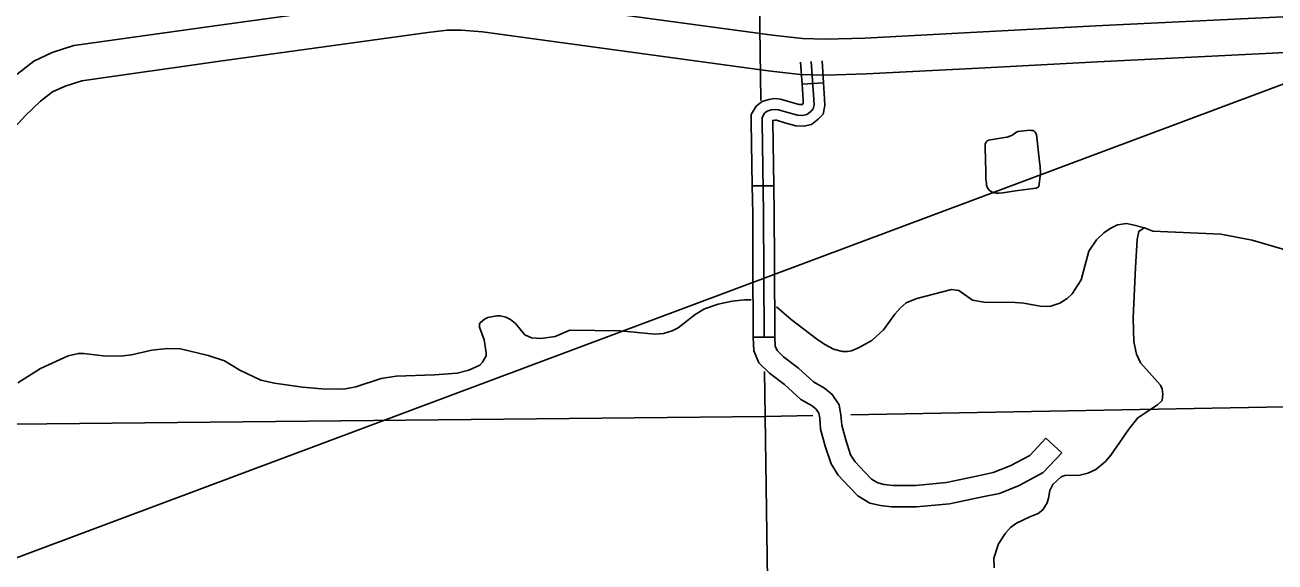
# Model space of a CAD drawing. Extents: x 1373862 to 1376999, y 1168398 to 1170455.
# Drawn here: x 1375039.9 to 1375214.1, y 1168981.2 to 1169056.2 of the extents above; entities that cross this region are included whole.
import ezdxf

# ---------------------------------------------------------------- set-up
doc = ezdxf.new("R2010")
doc.units = 0
for name, color, linetype in [('Level 10', 7, 'Continuous'), ('Level 35', 7, 'Continuous'), ('Level 45', 7, 'Continuous'), ('Level 46', 7, 'Continuous'), ('Level 5', 7, 'Continuous'), ('R_Draft', 7, 'Continuous')]:
    doc.layers.add(name, color=color, linetype=linetype)

msp = doc.modelspace()

# ---------------------------------------------------------------- linework, layer by layer
at = {"layer": 'Level 10'}
for points in [[(1375038.77, 1169049.32), (1375041.11, 1169051.12), (1375043.64, 1169052.3), (1375046.66, 1169053.28), (1375066.35, 1169056.05), (1375095.4, 1169060.09), (1375098.48, 1169060.45), (1375100.91, 1169060.42), (1375104.16, 1169060.16), (1375144.08, 1169054.72), (1375148.27, 1169054.27), (1375151.45, 1169054.18), (1375156.97, 1169054.33), (1375172.57, 1169055.14), (1375189.14, 1169056.04), (1375220.07, 1169057.54)], [(1375220.31, 1169052.55), (1375189.39, 1169051.04), (1375172.83, 1169050.14), (1375157.17, 1169049.33), (1375151.45, 1169049.18), (1375147.93, 1169049.27), (1375143.48, 1169049.75), (1375103.63, 1169055.19), (1375100.67, 1169055.42), (1375098.74, 1169055.45), (1375096.04, 1169055.13), (1375067.04, 1169051.1), (1375047.79, 1169048.39), (1375045.48, 1169047.64), (1375043.72, 1169046.82), (1375042.03, 1169045.52), (1375039.95, 1169043.53), (1375028.78, 1169031.39)]]:
    msp.add_lwpolyline(points, dxfattribs=at)
at = {"layer": 'Level 35'}
for points in [[(1375180.87, 1169040.88), (1375180.72, 1169041.19), (1375180.68, 1169041.25), (1375180.52, 1169041.38), (1375180.38, 1169041.42), (1375180.16, 1169041.46), (1375179.98, 1169041.48), (1375178.28, 1169041.32), (1375178, 1169041.15), (1375177.74, 1169040.95), (1375177.49, 1169040.79), (1375177.17, 1169040.64), (1375176.79, 1169040.52), (1375176.45, 1169040.47), (1375174.22, 1169040.09), (1375174.08, 1169040.02), (1375173.94, 1169039.92), (1375173.82, 1169039.74), (1375173.74, 1169039.56), (1375173.73, 1169039.28), (1375173.73, 1169039.06), (1375173.81, 1169035.65), (1375173.84, 1169034.67), (1375173.87, 1169034.35), (1375173.91, 1169033.99), (1375173.93, 1169033.83), (1375174.02, 1169033.55), (1375174.14, 1169033.29), (1375174.28, 1169033.11), (1375174.6, 1169032.86), (1375174.98, 1169032.74), (1375175.3, 1169032.7), (1375175.66, 1169032.69), (1375176.18, 1169032.72), (1375177.94, 1169033.02), (1375180.85, 1169033.41), (1375181.13, 1169033.52), (1375181.21, 1169033.62), (1375181.43, 1169035.44), (1375181.4, 1169036.43), (1375181.31, 1169037.05), (1375180.87, 1169040.88)], [(1375152.6, 1169010.95), (1375153.84, 1169010.6), (1375154.52, 1169010.61), (1375155.08, 1169010.72), (1375156.06, 1169011.1), (1375157.94, 1169012.15), (1375159.58, 1169013.64), (1375161.14, 1169015.79), (1375161.93, 1169016.68), (1375162.74, 1169017.39), (1375164.21, 1169017.98), (1375169.05, 1169019.25), (1375170.05, 1169019.13), (1375171.97, 1169017.78), (1375173.59, 1169017.48), (1375177.93, 1169017.43), (1375179.11, 1169017.34), (1375181.41, 1169016.94), (1375182.39, 1169016.89), (1375182.87, 1169016.94), (1375184.13, 1169017.34), (1375185.16, 1169017.98), (1375185.85, 1169018.67), (1375187.12, 1169020.59), (1375188.17, 1169024.58), (1375189.25, 1169026.2), (1375190.28, 1169027.14), (1375191.15, 1169027.75), (1375192.18, 1169028.29), (1375193.43, 1169028.45), (1375194.3, 1169028.3), (1375195.96, 1169027.86), (1375197.13, 1169027.38), (1375206.57, 1169026.98), (1375210.96, 1169026.15), (1375216.2, 1169024.61)], [(1375195.9, 1169027.86), (1375195.15, 1169027.37), (1375194.93, 1169026.24), (1375194.67, 1169022.31), (1375194.39, 1169015.29), (1375194.48, 1169011.97), (1375194.83, 1169010.23), (1375195.39, 1169009.03), (1375198.19, 1169005.93), (1375198.42, 1169005.39), (1375198.51, 1169004.67), (1375198.39, 1169003.79), (1375197.78, 1169003.14), (1375195.01, 1169001.35), (1375193.77, 1168999.75), (1375191.27, 1168996.16), (1375190.5, 1168995.25), (1375189.16, 1168994.13), (1375188.07, 1168993.61), (1375186.95, 1168993.35), (1375184.83, 1168993.3), (1375184.34, 1168993.11), (1375183.19, 1168992.07), (1375182.75, 1168991.2), (1375182.58, 1168990.14), (1375182.37, 1168989.47), (1375181.75, 1168988.5), (1375181.1, 1168987.99), (1375179.96, 1168987.55), (1375178.12, 1168986.66), (1375177.25, 1168986.05), (1375176.56, 1168985.28), (1375175.6, 1168983.78), (1375174.93, 1168981.76), (1375174.97, 1168980.42)], [(1375038.87, 1169006.24), (1375042.04, 1169008.25), (1375045.87, 1169010.02), (1375047.3, 1169010.34), (1375048.06, 1169010.33), (1375051.15, 1169009.96), (1375053.54, 1169009.99), (1375054.7, 1169010.13), (1375057.57, 1169010.78), (1375059.73, 1169011.01), (1375061.53, 1169010.96), (1375065.4, 1169010.03), (1375067.67, 1169009.31), (1375069.83, 1169008), (1375072.75, 1169006.6), (1375074.63, 1169006.17), (1375078.56, 1169005.63), (1375081.24, 1169005.39), (1375084.32, 1169005.35), (1375086.01, 1169005.66), (1375089.51, 1169006.85), (1375091.61, 1169007.17), (1375096.98, 1169007.35), (1375100.12, 1169007.56), (1375101.75, 1169007.98), (1375103.28, 1169008.69), (1375103.65, 1169009.1), (1375104.14, 1169010), (1375104.17, 1169010.41), (1375103.86, 1169012.25), (1375103.24, 1169014), (1375103.25, 1169014.48), (1375103.35, 1169014.66), (1375103.94, 1169015.13), (1375104.4, 1169015.34), (1375105.63, 1169015.56), (1375106.11, 1169015.57), (1375106.92, 1169015.38), (1375107.56, 1169015.09), (1375108.23, 1169014.5), (1375109.55, 1169012.95), (1375110.46, 1169012.51), (1375111.78, 1169012.41), (1375113.79, 1169012.7), (1375115.84, 1169013.57), (1375122.86, 1169013.5), (1375127.68, 1169013.01), (1375128.88, 1169013.13), (1375130.09, 1169013.51), (1375130.93, 1169013.92), (1375133.32, 1169015.78), (1375134.6, 1169016.56), (1375136.53, 1169017.23), (1375138.45, 1169017.62), (1375140.2, 1169017.79), (1375141.09, 1169017.79)], [(1375144.65, 1169016.82), (1375146.68, 1169015.06), (1375150.2, 1169012.39), (1375151.37, 1169011.59), (1375152.6, 1169010.95)]]:
    msp.add_lwpolyline(points, dxfattribs=at)
at = {"layer": 'Level 45'}
for p, q in [((1375151.19, 1169048.08), (1375148.2, 1169047.89)), ((1375144.27, 1169033.74), (1375141.27, 1169033.7)), ((1375144.4, 1169012.61), (1375141.4, 1169012.6))]:
    msp.add_line(p, q, dxfattribs=at)
for points in [[(1375142.9, 1169012.6), (1375142.83, 1169029.89), (1375142.63, 1169042.64), (1375142.63, 1169043.27), (1375142.97, 1169043.84), (1375143.33, 1169044.14), (1375143.9, 1169044.31), (1375144.4, 1169044.37), (1375144.91, 1169044.34), (1375146.21, 1169043.94), (1375147.58, 1169043.57), (1375148.32, 1169043.54), (1375148.88, 1169043.67), (1375149.45, 1169044.11), (1375149.75, 1169044.44), (1375149.89, 1169045.04), (1375149.84, 1169045.76), (1375149.49, 1169051.07)], [(1375148.2, 1169047.89), (1375148, 1169050.97)], [(1375151.19, 1169048.08), (1375150.99, 1169051.17)], [(1375142.29, 1169045.22), (1375142.62, 1169045.49), (1375143.59, 1169045.78), (1375144.35, 1169045.88), (1375145.18, 1169045.83), (1375146.62, 1169045.38), (1375147.81, 1169045.06), (1375148.17, 1169045.05), (1375148.23, 1169045.06), (1375148.37, 1169045.17), (1375148.34, 1169045.66), (1375148.2, 1169047.89)], [(1375144.05, 1169042.79), (1375144.22, 1169042.84), (1375144.45, 1169042.87), (1375144.63, 1169042.86), (1375145.79, 1169042.5), (1375147.35, 1169042.08), (1375148.46, 1169042.03), (1375149.54, 1169042.29), (1375150.47, 1169043), (1375151.13, 1169043.73), (1375151.4, 1169044.93), (1375151.33, 1169045.86), (1375151.19, 1169048.08)], [(1375141.27, 1169033.7), (1375141.13, 1169042.62), (1375141.13, 1169043.68), (1375141.81, 1169044.83), (1375142.29, 1169045.22)], [(1375144.27, 1169033.74), (1375144.13, 1169042.65), (1375144.13, 1169042.86), (1375144.19, 1169042.9)], [(1375141.36, 1169023.16), (1375141.33, 1169029.88), (1375141.27, 1169033.7)], [(1375144.36, 1169023.17), (1375144.33, 1169029.91), (1375144.27, 1169033.74)], [(1375141.4, 1169012.6), (1375141.36, 1169023.16)], [(1375144.4, 1169012.61), (1375144.36, 1169023.17)]]:
    msp.add_lwpolyline(points, dxfattribs=at)
at = {"layer": 'Level 46'}
for points in [[(1375141.4, 1169012.6), (1375141.5, 1169010.68), (1375142.19, 1169009.01), (1375143.68, 1169007.6), (1375145.76, 1169005.98), (1375148.05, 1169003.9), (1375149.62, 1169003.02), (1375150.15, 1169002.57), (1375150.52, 1169002.01), (1375150.66, 1169001.31), (1375150.79, 1168999.77), (1375151.44, 1168997.41), (1375152.25, 1168994.92), (1375153.24, 1168993.35), (1375154.78, 1168991.7), (1375156, 1168990.45), (1375157.64, 1168989.45), (1375159.16, 1168989.11), (1375160.66, 1168988.93), (1375164.17, 1168988.93), (1375168.77, 1168989.37), (1375173.38, 1168990.32), (1375175.72, 1168990.81), (1375178.46, 1168991.91), (1375181.83, 1168993.7), (1375184.4, 1168996.47)], [(1375144.4, 1169012.61), (1375144.47, 1169011.35), (1375144.71, 1169010.74), (1375145.63, 1169009.88), (1375147.69, 1169008.28), (1375149.82, 1169006.35), (1375151.33, 1169005.5), (1375152.4, 1169004.6), (1375153.36, 1169003.16), (1375153.63, 1169001.72), (1375153.76, 1169000.31), (1375154.32, 1168998.26), (1375154.98, 1168996.2), (1375155.62, 1168995.19), (1375156.96, 1168993.77), (1375157.88, 1168992.81), (1375158.78, 1168992.27), (1375159.67, 1168992.07), (1375160.85, 1168991.93), (1375164.02, 1168991.93), (1375168.32, 1168992.34), (1375172.77, 1168993.26), (1375174.85, 1168993.7), (1375177.2, 1168994.64), (1375179.98, 1168996.11), (1375182.21, 1168998.51), (1375184.4, 1168996.47)]]:
    msp.add_lwpolyline(points, dxfattribs=at)
at = {"layer": 'Level 5'}
for points in [[(1375142.46, 1169045.63), (1375141.63, 1169106.55)], [(1375143.05, 1169001.54), (1375142.97, 1169007.81)], [(1375155.01, 1169001.76), (1375238.15, 1169003.32)], [(1375038.34, 1169000.46), (1375143.05, 1169001.54)], [(1375143.05, 1169001.54), (1375149.71, 1169001.66)], [(1375144.13, 1168926.56), (1375143.05, 1169001.54)]]:
    msp.add_lwpolyline(points, dxfattribs=at)
at = {"layer": 'R_Draft'}
msp.add_line((1375430.86, 1169128.62), (1374608.59, 1168820.86), dxfattribs=at)

doc.saveas('drawing.dxf')
